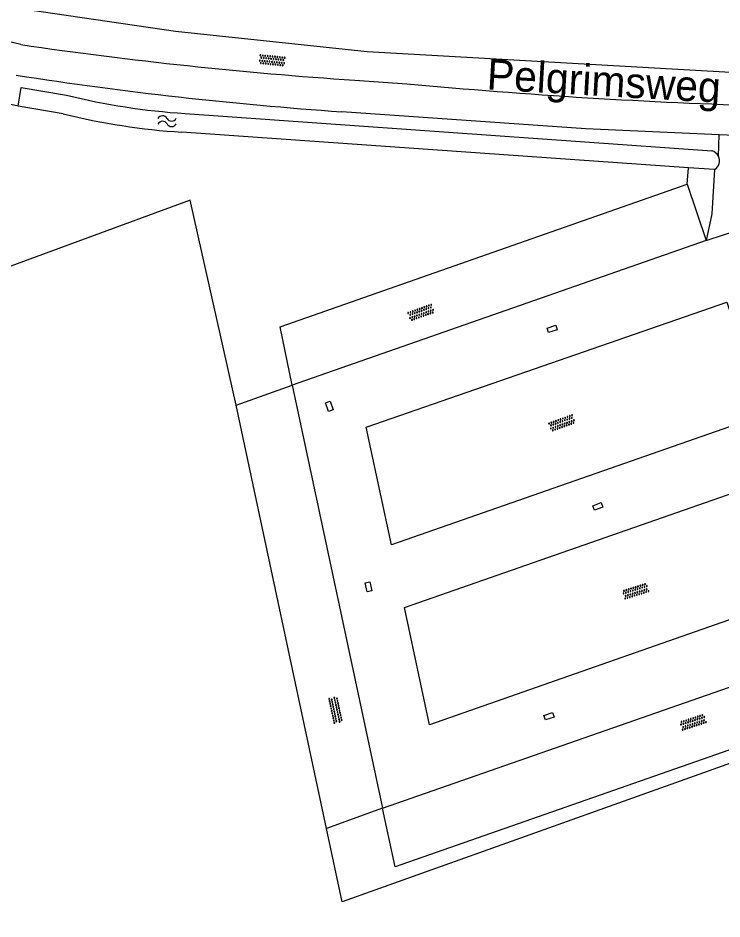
# Model space of a CAD drawing. Extents: x 134297 to 137000, y 403500 to 406000.
# Drawn here: x 135786.1 to 135843.6, y 405140.8 to 405214.4 of the extents above; entities that cross this region are included whole.
import ezdxf

# ---------------------------------------------------------------- set-up
doc = ezdxf.new("R2010")
doc.units = 0
for name, color, linetype in [('gg-anno-openbare ruimte label', 7, 'Continuous'), ('gg-knt-bronhoudergrens', 7, 'Continuous'), ('gg-knt-onverhard', 7, 'Continuous'), ('gg-knt-verharding', 7, 'Continuous'), ('gg-kntw-bovenkant insteek waterloop', 7, 'Continuous'), ('gt-grn-groengrens', 7, 'Continuous'), ('gt-symb-kolk center center', 7, 'Continuous'), ('gt-symb-overige verharding', 7, 'Continuous'), ('gt-symb-watersymbool', 7, 'Continuous'), ('gx-grn-maaiveld', 7, 'Continuous')]:
    doc.layers.add(name, color=color, linetype=linetype)

# ---------------------------------------------------------------- blocks, each defined once
blk = doc.blocks.new('gt0-OVH')
at = {"layer": 'gt-symb-overige verharding'}
for points in [[(-0.972, 0.298), (-0.967, 0.308), (-0.965, 0.319), (-0.966, 0.33), (-0.971, 0.34), (-0.978, 0.348), (-0.988, 0.353), (-0.999, 0.355), (-1.01, 0.354), (-1.02, 0.349), (-1.028, 0.342), (-1.033, 0.332), (-1.035, 0.321), (-1.034, 0.31), (-1.029, 0.3), (-1.022, 0.292), (-1.012, 0.287), (-1.001, 0.285), (-0.99, 0.286), (-0.98, 0.291)], [(-0.872, 0.106), (-0.867, 0.116), (-0.865, 0.126), (-0.866, 0.137), (-0.871, 0.147), (-0.878, 0.156), (-0.888, 0.161), (-0.899, 0.163), (-0.91, 0.162), (-0.92, 0.157), (-0.928, 0.15), (-0.933, 0.14), (-0.935, 0.129), (-0.934, 0.118), (-0.929, 0.108), (-0.922, 0.1), (-0.912, 0.095), (-0.901, 0.092), (-0.89, 0.094), (-0.88, 0.098)], [(-0.772, 0.298), (-0.767, 0.308), (-0.765, 0.319), (-0.766, 0.33), (-0.771, 0.34), (-0.778, 0.348), (-0.788, 0.353), (-0.799, 0.355), (-0.81, 0.354), (-0.82, 0.349), (-0.828, 0.342), (-0.833, 0.332), (-0.835, 0.321), (-0.834, 0.31), (-0.829, 0.3), (-0.822, 0.292), (-0.812, 0.287), (-0.801, 0.285), (-0.79, 0.286), (-0.78, 0.291)], [(-0.672, 0.106), (-0.667, 0.116), (-0.665, 0.126), (-0.666, 0.137), (-0.671, 0.147), (-0.678, 0.156), (-0.688, 0.161), (-0.699, 0.163), (-0.71, 0.162), (-0.72, 0.157), (-0.728, 0.15), (-0.733, 0.14), (-0.735, 0.129), (-0.734, 0.118), (-0.729, 0.108), (-0.722, 0.1), (-0.712, 0.095), (-0.701, 0.092), (-0.69, 0.094), (-0.68, 0.098)], [(-0.572, 0.298), (-0.567, 0.308), (-0.565, 0.319), (-0.566, 0.33), (-0.571, 0.34), (-0.578, 0.348), (-0.588, 0.353), (-0.599, 0.355), (-0.61, 0.354), (-0.62, 0.349), (-0.628, 0.342), (-0.633, 0.332), (-0.635, 0.321), (-0.634, 0.31), (-0.629, 0.3), (-0.622, 0.292), (-0.612, 0.287), (-0.601, 0.285), (-0.59, 0.286), (-0.58, 0.291)], [(-0.472, 0.106), (-0.467, 0.116), (-0.465, 0.126), (-0.466, 0.137), (-0.471, 0.147), (-0.478, 0.156), (-0.488, 0.161), (-0.499, 0.163), (-0.51, 0.162), (-0.52, 0.157), (-0.528, 0.15), (-0.533, 0.14), (-0.535, 0.129), (-0.534, 0.118), (-0.529, 0.108), (-0.522, 0.1), (-0.512, 0.095), (-0.501, 0.092), (-0.49, 0.094), (-0.48, 0.098)], [(-0.372, 0.298), (-0.367, 0.308), (-0.365, 0.319), (-0.366, 0.33), (-0.371, 0.34), (-0.378, 0.348), (-0.388, 0.353), (-0.399, 0.355), (-0.41, 0.354), (-0.42, 0.349), (-0.428, 0.342), (-0.433, 0.332), (-0.435, 0.321), (-0.434, 0.31), (-0.429, 0.3), (-0.422, 0.292), (-0.412, 0.287), (-0.401, 0.285), (-0.39, 0.286), (-0.38, 0.291)], [(-0.272, 0.106), (-0.267, 0.116), (-0.265, 0.126), (-0.266, 0.137), (-0.271, 0.147), (-0.278, 0.156), (-0.288, 0.161), (-0.299, 0.163), (-0.31, 0.162), (-0.32, 0.157), (-0.328, 0.15), (-0.333, 0.14), (-0.335, 0.129), (-0.334, 0.118), (-0.329, 0.108), (-0.322, 0.1), (-0.312, 0.095), (-0.301, 0.092), (-0.29, 0.094), (-0.28, 0.098)], [(-0.172, 0.298), (-0.167, 0.308), (-0.165, 0.319), (-0.166, 0.33), (-0.171, 0.34), (-0.178, 0.348), (-0.188, 0.353), (-0.199, 0.355), (-0.21, 0.354), (-0.22, 0.349), (-0.228, 0.342), (-0.233, 0.332), (-0.235, 0.321), (-0.234, 0.31), (-0.229, 0.3), (-0.222, 0.292), (-0.212, 0.287), (-0.201, 0.285), (-0.19, 0.286), (-0.18, 0.291)], [(-0.072, 0.106), (-0.067, 0.116), (-0.065, 0.126), (-0.066, 0.137), (-0.071, 0.147), (-0.078, 0.156), (-0.088, 0.161), (-0.099, 0.163), (-0.11, 0.162), (-0.12, 0.157), (-0.128, 0.15), (-0.133, 0.14), (-0.135, 0.129), (-0.134, 0.118), (-0.129, 0.108), (-0.122, 0.1), (-0.112, 0.095), (-0.101, 0.092), (-0.09, 0.094), (-0.08, 0.098)], [(0.028, 0.298), (0.033, 0.308), (0.035, 0.319), (0.034, 0.33), (0.029, 0.34), (0.022, 0.348), (0.012, 0.353), (0.001, 0.355), (-0.01, 0.354), (-0.02, 0.349), (-0.028, 0.342), (-0.033, 0.332), (-0.035, 0.321), (-0.034, 0.31), (-0.029, 0.3), (-0.022, 0.292), (-0.012, 0.287), (-0.001, 0.285), (0.01, 0.286), (0.02, 0.291)], [(0.128, 0.106), (0.133, 0.116), (0.135, 0.126), (0.134, 0.137), (0.129, 0.147), (0.122, 0.156), (0.112, 0.161), (0.101, 0.163), (0.09, 0.162), (0.08, 0.157), (0.072, 0.15), (0.067, 0.14), (0.065, 0.129), (0.066, 0.118), (0.071, 0.108), (0.078, 0.1), (0.088, 0.095), (0.099, 0.092), (0.11, 0.094), (0.12, 0.098)], [(0.228, 0.298), (0.233, 0.308), (0.235, 0.319), (0.234, 0.33), (0.229, 0.34), (0.222, 0.348), (0.212, 0.353), (0.201, 0.355), (0.19, 0.354), (0.18, 0.349), (0.172, 0.342), (0.167, 0.332), (0.165, 0.321), (0.166, 0.31), (0.171, 0.3), (0.178, 0.292), (0.188, 0.287), (0.199, 0.285), (0.21, 0.286), (0.22, 0.291)], [(0.328, 0.106), (0.333, 0.116), (0.335, 0.126), (0.334, 0.137), (0.329, 0.147), (0.322, 0.156), (0.312, 0.161), (0.301, 0.163), (0.29, 0.162), (0.28, 0.157), (0.272, 0.15), (0.267, 0.14), (0.265, 0.129), (0.266, 0.118), (0.271, 0.108), (0.278, 0.1), (0.288, 0.095), (0.299, 0.092), (0.31, 0.094), (0.32, 0.098)], [(0.428, 0.298), (0.433, 0.308), (0.435, 0.319), (0.434, 0.33), (0.429, 0.34), (0.422, 0.348), (0.412, 0.353), (0.401, 0.355), (0.39, 0.354), (0.38, 0.349), (0.372, 0.342), (0.367, 0.332), (0.365, 0.321), (0.366, 0.31), (0.371, 0.3), (0.378, 0.292), (0.388, 0.287), (0.399, 0.285), (0.41, 0.286), (0.42, 0.291)], [(0.528, 0.106), (0.533, 0.116), (0.535, 0.126), (0.534, 0.137), (0.529, 0.147), (0.522, 0.156), (0.512, 0.161), (0.501, 0.163), (0.49, 0.162), (0.48, 0.157), (0.472, 0.15), (0.467, 0.14), (0.465, 0.129), (0.466, 0.118), (0.471, 0.108), (0.478, 0.1), (0.488, 0.095), (0.499, 0.092), (0.51, 0.094), (0.52, 0.098)], [(0.628, 0.298), (0.633, 0.308), (0.635, 0.319), (0.634, 0.33), (0.629, 0.34), (0.622, 0.348), (0.612, 0.353), (0.601, 0.355), (0.59, 0.354), (0.58, 0.349), (0.572, 0.342), (0.567, 0.332), (0.565, 0.321), (0.566, 0.31), (0.571, 0.3), (0.578, 0.292), (0.588, 0.287), (0.599, 0.285), (0.61, 0.286), (0.62, 0.291)], [(0.728, 0.106), (0.733, 0.116), (0.735, 0.126), (0.734, 0.137), (0.729, 0.147), (0.722, 0.156), (0.712, 0.161), (0.701, 0.163), (0.69, 0.162), (0.68, 0.157), (0.672, 0.15), (0.667, 0.14), (0.665, 0.129), (0.666, 0.118), (0.671, 0.108), (0.678, 0.1), (0.688, 0.095), (0.699, 0.092), (0.71, 0.094), (0.72, 0.098)], [(0.828, 0.298), (0.833, 0.308), (0.835, 0.319), (0.834, 0.33), (0.829, 0.34), (0.822, 0.348), (0.812, 0.353), (0.801, 0.355), (0.79, 0.354), (0.78, 0.349), (0.772, 0.342), (0.767, 0.332), (0.765, 0.321), (0.766, 0.31), (0.771, 0.3), (0.778, 0.292), (0.788, 0.287), (0.799, 0.285), (0.81, 0.286), (0.82, 0.291)], [(0.928, 0.106), (0.933, 0.116), (0.935, 0.126), (0.934, 0.137), (0.929, 0.147), (0.922, 0.156), (0.912, 0.161), (0.901, 0.163), (0.89, 0.162), (0.88, 0.157), (0.872, 0.15), (0.867, 0.14), (0.865, 0.129), (0.866, 0.118), (0.871, 0.108), (0.878, 0.1), (0.888, 0.095), (0.899, 0.092), (0.91, 0.094), (0.92, 0.098)], [(1.028, 0.298), (1.033, 0.308), (1.035, 0.319), (1.034, 0.33), (1.029, 0.34), (1.022, 0.348), (1.012, 0.353), (1.001, 0.355), (0.99, 0.354), (0.98, 0.349), (0.972, 0.342), (0.967, 0.332), (0.965, 0.321), (0.966, 0.31), (0.971, 0.3), (0.978, 0.292), (0.988, 0.287), (0.999, 0.285), (1.01, 0.286), (1.02, 0.291)], [(-0.972, -0.142), (-0.967, -0.132), (-0.965, -0.121), (-0.966, -0.11), (-0.971, -0.1), (-0.978, -0.092), (-0.988, -0.087), (-0.999, -0.085), (-1.01, -0.086), (-1.02, -0.091), (-1.028, -0.098), (-1.033, -0.108), (-1.035, -0.119), (-1.034, -0.13), (-1.029, -0.14), (-1.022, -0.148), (-1.012, -0.153), (-1.001, -0.155), (-0.99, -0.154), (-0.98, -0.149)], [(-0.872, -0.334), (-0.867, -0.324), (-0.865, -0.314), (-0.866, -0.303), (-0.871, -0.293), (-0.878, -0.284), (-0.888, -0.279), (-0.899, -0.277), (-0.91, -0.278), (-0.92, -0.283), (-0.928, -0.29), (-0.933, -0.3), (-0.935, -0.311), (-0.934, -0.322), (-0.929, -0.332), (-0.922, -0.34), (-0.912, -0.345), (-0.901, -0.348), (-0.89, -0.346), (-0.88, -0.342)], [(-0.772, -0.142), (-0.767, -0.132), (-0.765, -0.121), (-0.766, -0.11), (-0.771, -0.1), (-0.778, -0.092), (-0.788, -0.087), (-0.799, -0.085), (-0.81, -0.086), (-0.82, -0.091), (-0.828, -0.098), (-0.833, -0.108), (-0.835, -0.119), (-0.834, -0.13), (-0.829, -0.14), (-0.822, -0.148), (-0.812, -0.153), (-0.801, -0.155), (-0.79, -0.154), (-0.78, -0.149)], [(-0.672, -0.334), (-0.667, -0.324), (-0.665, -0.314), (-0.666, -0.303), (-0.671, -0.293), (-0.678, -0.284), (-0.688, -0.279), (-0.699, -0.277), (-0.71, -0.278), (-0.72, -0.283), (-0.728, -0.29), (-0.733, -0.3), (-0.735, -0.311), (-0.734, -0.322), (-0.729, -0.332), (-0.722, -0.34), (-0.712, -0.345), (-0.701, -0.348), (-0.69, -0.346), (-0.68, -0.342)], [(-0.572, -0.142), (-0.567, -0.132), (-0.565, -0.121), (-0.566, -0.11), (-0.571, -0.1), (-0.578, -0.092), (-0.588, -0.087), (-0.599, -0.085), (-0.61, -0.086), (-0.62, -0.091), (-0.628, -0.098), (-0.633, -0.108), (-0.635, -0.119), (-0.634, -0.13), (-0.629, -0.14), (-0.622, -0.148), (-0.612, -0.153), (-0.601, -0.155), (-0.59, -0.154), (-0.58, -0.149)], [(-0.472, -0.334), (-0.467, -0.324), (-0.465, -0.314), (-0.466, -0.303), (-0.471, -0.293), (-0.478, -0.284), (-0.488, -0.279), (-0.499, -0.277), (-0.51, -0.278), (-0.52, -0.283), (-0.528, -0.29), (-0.533, -0.3), (-0.535, -0.311), (-0.534, -0.322), (-0.529, -0.332), (-0.522, -0.34), (-0.512, -0.345), (-0.501, -0.348), (-0.49, -0.346), (-0.48, -0.342)], [(-0.372, -0.142), (-0.367, -0.132), (-0.365, -0.121), (-0.366, -0.11), (-0.371, -0.1), (-0.378, -0.092), (-0.388, -0.087), (-0.399, -0.085), (-0.41, -0.086), (-0.42, -0.091), (-0.428, -0.098), (-0.433, -0.108), (-0.435, -0.119), (-0.434, -0.13), (-0.429, -0.14), (-0.422, -0.148), (-0.412, -0.153), (-0.401, -0.155), (-0.39, -0.154), (-0.38, -0.149)], [(-0.272, -0.334), (-0.267, -0.324), (-0.265, -0.314), (-0.266, -0.303), (-0.271, -0.293), (-0.278, -0.284), (-0.288, -0.279), (-0.299, -0.277), (-0.31, -0.278), (-0.32, -0.283), (-0.328, -0.29), (-0.333, -0.3), (-0.335, -0.311), (-0.334, -0.322), (-0.329, -0.332), (-0.322, -0.34), (-0.312, -0.345), (-0.301, -0.348), (-0.29, -0.346), (-0.28, -0.342)], [(-0.172, -0.142), (-0.167, -0.132), (-0.165, -0.121), (-0.166, -0.11), (-0.171, -0.1), (-0.178, -0.092), (-0.188, -0.087), (-0.199, -0.085), (-0.21, -0.086), (-0.22, -0.091), (-0.228, -0.098), (-0.233, -0.108), (-0.235, -0.119), (-0.234, -0.13), (-0.229, -0.14), (-0.222, -0.148), (-0.212, -0.153), (-0.201, -0.155), (-0.19, -0.154), (-0.18, -0.149)], [(-0.072, -0.334), (-0.067, -0.324), (-0.065, -0.314), (-0.066, -0.303), (-0.071, -0.293), (-0.078, -0.284), (-0.088, -0.279), (-0.099, -0.277), (-0.11, -0.278), (-0.12, -0.283), (-0.128, -0.29), (-0.133, -0.3), (-0.135, -0.311), (-0.134, -0.322), (-0.129, -0.332), (-0.122, -0.34), (-0.112, -0.345), (-0.101, -0.348), (-0.09, -0.346), (-0.08, -0.342)], [(0.028, -0.142), (0.033, -0.132), (0.035, -0.121), (0.034, -0.11), (0.029, -0.1), (0.022, -0.092), (0.012, -0.087), (0.001, -0.085), (-0.01, -0.086), (-0.02, -0.091), (-0.028, -0.098), (-0.033, -0.108), (-0.035, -0.119), (-0.034, -0.13), (-0.029, -0.14), (-0.022, -0.148), (-0.012, -0.153), (-0.001, -0.155), (0.01, -0.154), (0.02, -0.149)], [(0.128, -0.334), (0.133, -0.324), (0.135, -0.314), (0.134, -0.303), (0.129, -0.293), (0.122, -0.284), (0.112, -0.279), (0.101, -0.277), (0.09, -0.278), (0.08, -0.283), (0.072, -0.29), (0.067, -0.3), (0.065, -0.311), (0.066, -0.322), (0.071, -0.332), (0.078, -0.34), (0.088, -0.345), (0.099, -0.348), (0.11, -0.346), (0.12, -0.342)], [(0.228, -0.142), (0.233, -0.132), (0.235, -0.121), (0.234, -0.11), (0.229, -0.1), (0.222, -0.092), (0.212, -0.087), (0.201, -0.085), (0.19, -0.086), (0.18, -0.091), (0.172, -0.098), (0.167, -0.108), (0.165, -0.119), (0.166, -0.13), (0.171, -0.14), (0.178, -0.148), (0.188, -0.153), (0.199, -0.155), (0.21, -0.154), (0.22, -0.149)], [(0.328, -0.334), (0.333, -0.324), (0.335, -0.314), (0.334, -0.303), (0.329, -0.293), (0.322, -0.284), (0.312, -0.279), (0.301, -0.277), (0.29, -0.278), (0.28, -0.283), (0.272, -0.29), (0.267, -0.3), (0.265, -0.311), (0.266, -0.322), (0.271, -0.332), (0.278, -0.34), (0.288, -0.345), (0.299, -0.348), (0.31, -0.346), (0.32, -0.342)], [(0.428, -0.142), (0.433, -0.132), (0.435, -0.121), (0.434, -0.11), (0.429, -0.1), (0.422, -0.092), (0.412, -0.087), (0.401, -0.085), (0.39, -0.086), (0.38, -0.091), (0.372, -0.098), (0.367, -0.108), (0.365, -0.119), (0.366, -0.13), (0.371, -0.14), (0.378, -0.148), (0.388, -0.153), (0.399, -0.155), (0.41, -0.154), (0.42, -0.149)], [(0.528, -0.334), (0.533, -0.324), (0.535, -0.314), (0.534, -0.303), (0.529, -0.293), (0.522, -0.284), (0.512, -0.279), (0.501, -0.277), (0.49, -0.278), (0.48, -0.283), (0.472, -0.29), (0.467, -0.3), (0.465, -0.311), (0.466, -0.322), (0.471, -0.332), (0.478, -0.34), (0.488, -0.345), (0.499, -0.348), (0.51, -0.346), (0.52, -0.342)], [(0.628, -0.142), (0.633, -0.132), (0.635, -0.121), (0.634, -0.11), (0.629, -0.1), (0.622, -0.092), (0.612, -0.087), (0.601, -0.085), (0.59, -0.086), (0.58, -0.091), (0.572, -0.098), (0.567, -0.108), (0.565, -0.119), (0.566, -0.13), (0.571, -0.14), (0.578, -0.148), (0.588, -0.153), (0.599, -0.155), (0.61, -0.154), (0.62, -0.149)], [(0.728, -0.334), (0.733, -0.324), (0.735, -0.314), (0.734, -0.303), (0.729, -0.293), (0.722, -0.284), (0.712, -0.279), (0.701, -0.277), (0.69, -0.278), (0.68, -0.283), (0.672, -0.29), (0.667, -0.3), (0.665, -0.311), (0.666, -0.322), (0.671, -0.332), (0.678, -0.34), (0.688, -0.345), (0.699, -0.348), (0.71, -0.346), (0.72, -0.342)], [(0.828, -0.142), (0.833, -0.132), (0.835, -0.121), (0.834, -0.11), (0.829, -0.1), (0.822, -0.092), (0.812, -0.087), (0.801, -0.085), (0.79, -0.086), (0.78, -0.091), (0.772, -0.098), (0.767, -0.108), (0.765, -0.119), (0.766, -0.13), (0.771, -0.14), (0.778, -0.148), (0.788, -0.153), (0.799, -0.155), (0.81, -0.154), (0.82, -0.149)], [(0.928, -0.334), (0.933, -0.324), (0.935, -0.314), (0.934, -0.303), (0.929, -0.293), (0.922, -0.284), (0.912, -0.279), (0.901, -0.277), (0.89, -0.278), (0.88, -0.283), (0.872, -0.29), (0.867, -0.3), (0.865, -0.311), (0.866, -0.322), (0.871, -0.332), (0.878, -0.34), (0.888, -0.345), (0.899, -0.348), (0.91, -0.346), (0.92, -0.342)], [(1.028, -0.142), (1.033, -0.132), (1.035, -0.121), (1.034, -0.11), (1.029, -0.1), (1.022, -0.092), (1.012, -0.087), (1.001, -0.085), (0.99, -0.086), (0.98, -0.091), (0.972, -0.098), (0.967, -0.108), (0.965, -0.119), (0.966, -0.13), (0.971, -0.14), (0.978, -0.148), (0.988, -0.153), (0.999, -0.155), (1.01, -0.154), (1.02, -0.149)]]:
    blk.add_lwpolyline(points, close=True, dxfattribs=at)
blk = doc.blocks.new('gt0-KOLKCC')
at = {"layer": 'gt-symb-kolk center center'}
blk.add_lwpolyline([(-0.375, 0.2), (0.375, 0.2), (0.375, -0.2), (-0.375, -0.2)], close=True, dxfattribs=at)
blk = doc.blocks.new('gt0-WA')
at = {"layer": 'gt-symb-watersymbool'}
for centre, start, end in [((-0.323, 0.022), 28.07249, 151.92751), ((0.427, 0.422), 208.07248, 331.92751), ((-0.323, -0.428), 28.07249, 151.92751), ((0.427, -0.028), 208.07248, 331.92751)]:
    blk.add_arc(centre, 0.425, start, end, dxfattribs=at)

msp = doc.modelspace()

# ---------------------------------------------------------------- linework, layer by layer
at = {"layer": 'gg-knt-bronhoudergrens'}
for points in [[(135803.882, 405182.774), (135800.122, 405199.533), (135694.289, 405160.586), (135717.361, 405067.269)], [(135901.09, 405173.769), (135812.561, 405142.153), (135811.276, 405148.168)]]:
    msp.add_lwpolyline(points, dxfattribs=at)
at = {"layer": 'gg-knt-onverhard'}
msp.add_line((135843.316, 405203.134), (135843.392, 405204.891), dxfattribs=at)
msp.add_lwpolyline([(135843, 405202.038), (135842.773, 405198.424), (135842.311, 405196.23)], dxfattribs=at)
at = {"layer": 'gg-knt-verharding'}
for p, q in [((135813.588, 405209.347), (135817.852, 405209.061)), ((135845.396, 405204.804), (135843.392, 405204.891)), ((135840.775, 405200.845), (135842.311, 405196.23)), ((135842.311, 405196.23), (135846.401, 405197.581)), ((135842.311, 405196.23), (135808.457, 405184.406)), ((135803.882, 405182.774), (135808.457, 405184.406)), ((135808.457, 405184.406), (135815.858, 405149.812)), ((135811.276, 405148.168), (135803.882, 405182.774)), ((135815.858, 405149.812), (135881.075, 405172.61)), ((135815.858, 405149.812), (135811.276, 405148.168))]:
    msp.add_line(p, q, dxfattribs=at)
for points in [[(135843.392, 405204.891), (135832.478, 405205.363), (135812.517, 405206.765)], [(135808.457, 405184.406), (135807.481, 405189.166), (135840.775, 405200.845)], [(135816.586, 405171.342), (135814.525, 405180.978), (135844.009, 405191.188), (135847.114, 405182.011), (135816.586, 405171.342)], [(135879.398, 405177.535), (135819.705, 405156.624), (135817.656, 405166.229), (135881.481, 405188.503)], [(135891.665, 405176.312), (135893.278, 405171.739), (135816.889, 405145.033), (135815.858, 405149.812)]]:
    msp.add_lwpolyline(points, dxfattribs=at)
for centre, radius, start, end in [((135766.76, 405137.11), 77.643, 75.44397, 113.97559), ((135837.034, 405558.587), 350.026, 261.66165, 266.1592), ((135834.792, 405525.166), 319.179, 261.19186, 265.99822), ((135860.763, 405665.737), 458.687, 264.63204, 268.33094)]:
    msp.add_arc(centre, radius, start, end, dxfattribs=at)
at = {"layer": 'gg-kntw-bovenkant insteek waterloop'}
for p, q in [((135789.755, 405206.601), (135786.056, 405207.222)), ((135799.713, 405206.626), (135842.767, 405203.583)), ((135840.869, 405202.188), (135799.457, 405205.096)), ((135843, 405202.038), (135840.869, 405202.188))]:
    msp.add_line(p, q, dxfattribs=at)
msp.add_lwpolyline([(135786.056, 405207.222), (135786.312, 405208.752), (135790.011, 405208.131)], dxfattribs=at)
for centre, radius, start, end in [((135803.16, 405260.875), 54.358, 256.00103, 266.36378), ((135802.904, 405259.345), 54.358, 256.00103, 266.36378), ((135842.547, 405202.754), 0.857, 26.29342, 75.1505), ((135842.552, 405202.761), 0.85, 301.79159, 26.04163)]:
    msp.add_arc(centre, radius, start, end, dxfattribs=at)
at = {"layer": 'gt-grn-groengrens'}
msp.add_line((135840.775, 405200.845), (135840.869, 405202.188), dxfattribs=at)
msp.add_arc((135768.971, 405135.548), 73.683, 76.59228, 112.68318, dxfattribs=at)
at = {"layer": 'gx-grn-maaiveld'}
msp.add_lwpolyline([(135772.958, 405217.031), (135775.634, 405216.802), (135798.92, 405213.362), (135814.6, 405211.702), (135886.52, 405207.612), (135892.762, 405206.884)], dxfattribs=at)

# ---------------------------------------------------------------- block references
at = {"layer": 'gt-symb-kolk center center'}
for p, rotation in [((135829.727, 405189.014), 18.851835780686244), ((135811.509, 405182.679), 108.30806815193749), ((135833.461, 405174.496), -159.7886905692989), ((135814.709, 405167.907), -78.22937399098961), ((135829.47, 405157.34), -161.40202220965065)]:
    msp.add_blockref('gt0-KOLKCC', p, dxfattribs=dict(at, rotation=rotation))
at = {"layer": 'gt-symb-overige verharding'}
for p, rotation in [((135806.832, 405210.966), -5.801891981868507), ((135819.004, 405190.346), 19.70395158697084), ((135830.522, 405181.313), 19.73854688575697), ((135836.553, 405167.567), -162.54344186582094), ((135812.016, 405157.842), 102.29885516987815), ((135841.25, 405156.85), -161.94544753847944)]:
    msp.add_blockref('gt0-OVH', p, dxfattribs=dict(at, rotation=rotation))
at = {"layer": 'gt-symb-watersymbool', "rotation": 0.973934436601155}
msp.add_blockref('gt0-WA', (135798.188, 405205.995), dxfattribs=at)

# ---------------------------------------------------------------- texts
at = {"layer": 'gg-anno-openbare ruimte label'}
msp.add_text('Pelgrimsweg', height=2.5, rotation=356.7, dxfattribs=at).set_placement((135824.337, 405208.593))

doc.saveas('drawing.dxf')
